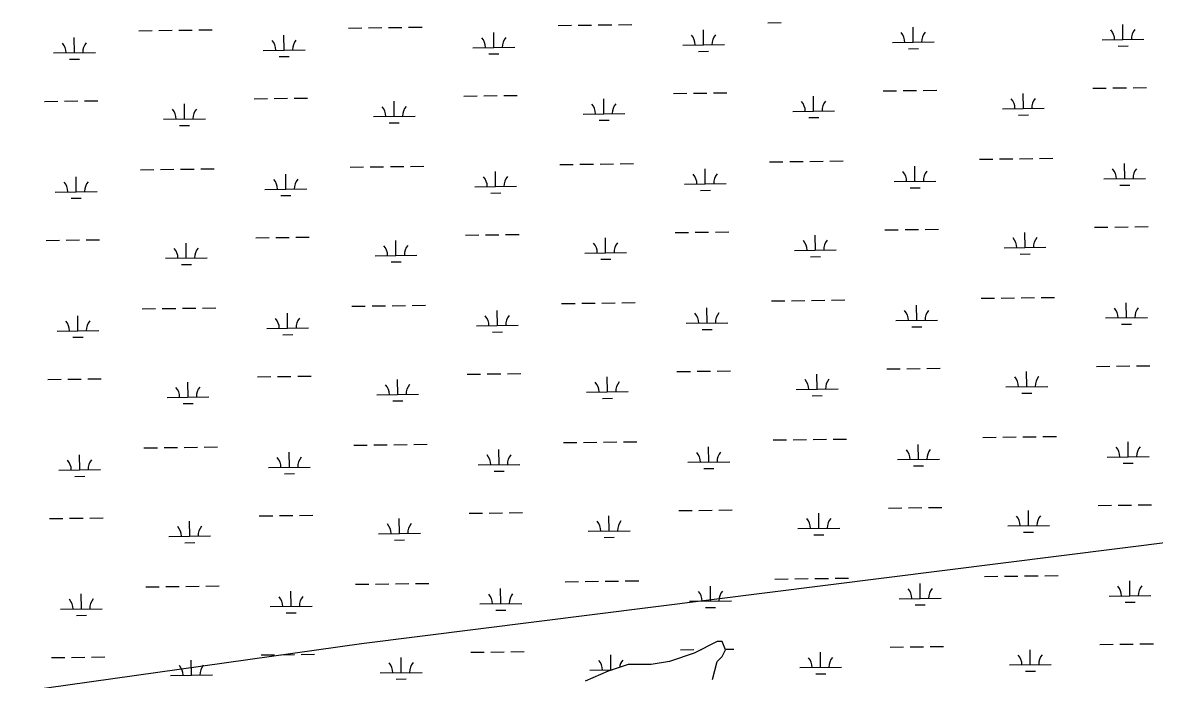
# Model space of a CAD drawing. Extents: x 3715084 to 3753216, y 488173 to 513963.
# Drawn here: x 3737082 to 3739790, y 506166 to 507737 of the extents above; entities that cross this region are included whole.
import ezdxf

# ---------------------------------------------------------------- set-up
doc = ezdxf.new("R2010")
doc.units = 0
doc.layers.add('V-TOPO-SHOR', color=7, linetype='Continuous')
doc.layers.add('V-WETL-SWMP', color=7, linetype='Continuous')

msp = doc.modelspace()

# ---------------------------------------------------------------- linework, layer by layer
at = {"layer": 'V-TOPO-SHOR'}
msp.add_lwpolyline([(3736593.6, 506069.6), (3737892.5, 506252.2), (3740399, 506566.8), (3740845.5, 506607.4)], dxfattribs=at)
at = {"layer": 'V-WETL-SWMP'}
for p, q in [((3738865.3, 507736.7), (3738897.3, 507737.1)), ((3737359.6, 507717.8), (3737391.6, 507718.2)), ((3737407.6, 507718.4), (3737439.6, 507718.8)), ((3737455.6, 507719), (3737487.6, 507719.4)), ((3737503.6, 507719.6), (3737535.6, 507720)), ((3737707.6, 507671.4), (3737707.1, 507707.4)), ((3737861.5, 507724.1), (3737893.5, 507724.5)), ((3737909.5, 507724.7), (3737941.5, 507725.1)), ((3737957.5, 507725.3), (3737989.5, 507725.7)), ((3738005.5, 507725.9), (3738037.5, 507726.3)), ((3738209.4, 507677.7), (3738209, 507713.7)), ((3738363.4, 507730.4), (3738395.4, 507730.8)), ((3738411.4, 507731), (3738443.4, 507731.4)), ((3738459.4, 507731.6), (3738491.4, 507732)), ((3738507.4, 507732.2), (3738539.4, 507732.6)), ((3738711.3, 507684), (3738710.9, 507720)), ((3739213.2, 507690.3), (3739212.7, 507726.3)), ((3739715, 507696.5), (3739714.6, 507732.5)), ((3737205.7, 507665.2), (3737205.3, 507701.2)), ((3738661.3, 507683.4), (3738761.3, 507684.6)), ((3739163.2, 507689.6), (3739263.2, 507690.9)), ((3739665.1, 507695.9), (3739765, 507697.2)), ((3739703.2, 507681), (3739727.2, 507681.3)), ((3737155.7, 507664.6), (3737255.7, 507665.8)), ((3737657.6, 507670.8), (3737757.6, 507672.1)), ((3737695.8, 507655.9), (3737719.8, 507656.2)), ((3738159.4, 507677.1), (3738259.4, 507678.3)), ((3738197.6, 507662.1), (3738221.6, 507662.4)), ((3738699.5, 507668.4), (3738723.5, 507668.7)), ((3739201.4, 507674.7), (3739225.4, 507675)), ((3737193.9, 507649.6), (3737217.9, 507649.9)), ((3739141.2, 507573.9), (3739173.2, 507574.3)), ((3739189.2, 507574.5), (3739221.2, 507574.9)), ((3739237.2, 507575.1), (3739269.2, 507575.5)), ((3739643.1, 507580.2), (3739675.1, 507580.6)), ((3739691.1, 507580.8), (3739723.1, 507581.2)), ((3739739.1, 507581.4), (3739771.1, 507581.8)), ((3737133.7, 507548.8), (3737165.7, 507549.2)), ((3737181.7, 507549.4), (3737213.7, 507549.8)), ((3737229.7, 507550), (3737261.7, 507550.4)), ((3737635.6, 507555.1), (3737667.6, 507555.5)), ((3737683.6, 507555.7), (3737715.6, 507556.1)), ((3737731.6, 507556.3), (3737763.6, 507556.7)), ((3737971, 507512.9), (3737970.6, 507548.9)), ((3738137.5, 507561.4), (3738169.5, 507561.8)), ((3738185.5, 507562), (3738217.5, 507562.4)), ((3738233.5, 507562.6), (3738265.5, 507563)), ((3738472.9, 507519.1), (3738472.4, 507555.1)), ((3738639.4, 507567.7), (3738671.3, 507568.1)), ((3738687.3, 507568.3), (3738719.3, 507568.7)), ((3738735.3, 507568.9), (3738767.3, 507569.3)), ((3738974.7, 507525.4), (3738974.3, 507561.4)), ((3739476.6, 507531.7), (3739476.2, 507567.7)), ((3737469.1, 507506.6), (3737468.7, 507542.6)), ((3738422.9, 507518.5), (3738522.9, 507519.8)), ((3738924.8, 507524.8), (3739024.7, 507526)), ((3739426.6, 507531.1), (3739526.6, 507532.3)), ((3739464.8, 507516.1), (3739488.8, 507516.4)), ((3737419.1, 507506), (3737519.1, 507507.2)), ((3737457.3, 507491), (3737481.3, 507491.3)), ((3737921, 507512.2), (3738021, 507513.5)), ((3737959.2, 507497.3), (3737983.2, 507497.6)), ((3738461.1, 507503.6), (3738485.1, 507503.9)), ((3738962.9, 507509.8), (3738986.9, 507510.1)), ((3739371.3, 507410.3), (3739403.3, 507410.7)), ((3739419.3, 507410.9), (3739451.3, 507411.3)), ((3739467.3, 507411.5), (3739499.3, 507411.9)), ((3739515.3, 507412.1), (3739547.3, 507412.5)), ((3737363.8, 507385.2), (3737395.8, 507385.6)), ((3737411.8, 507385.8), (3737443.8, 507386.2)), ((3737459.8, 507386.4), (3737491.8, 507386.8)), ((3737507.8, 507387), (3737539.8, 507387.4)), ((3737865.7, 507391.5), (3737897.7, 507391.9)), ((3737913.7, 507392.1), (3737945.7, 507392.5)), ((3737961.7, 507392.7), (3737993.7, 507393.1)), ((3738009.7, 507393.3), (3738041.7, 507393.7)), ((3738213.6, 507345.1), (3738213.1, 507381.1)), ((3738367.5, 507397.7), (3738399.5, 507398.1)), ((3738415.5, 507398.3), (3738447.5, 507398.7)), ((3738463.5, 507398.9), (3738495.5, 507399.3)), ((3738511.5, 507399.5), (3738543.5, 507399.9)), ((3738715.5, 507351.3), (3738715, 507387.3)), ((3738869.4, 507404), (3738901.4, 507404.4)), ((3738917.4, 507404.6), (3738949.4, 507405)), ((3738965.4, 507405.2), (3738997.4, 507405.6)), ((3739013.4, 507405.8), (3739045.4, 507406.2)), ((3739217.3, 507357.6), (3739216.9, 507393.6)), ((3739719.2, 507363.9), (3739718.8, 507399.9)), ((3737209.9, 507332.5), (3737209.4, 507368.5)), ((3737711.7, 507338.8), (3737711.3, 507374.8)), ((3739167.3, 507357), (3739267.3, 507358.2)), ((3739669.2, 507363.3), (3739769.2, 507364.5)), ((3737159.9, 507331.9), (3737259.9, 507333.2)), ((3737661.7, 507338.2), (3737761.7, 507339.4)), ((3738163.6, 507344.4), (3738263.6, 507345.7)), ((3738201.8, 507329.5), (3738225.8, 507329.8)), ((3738665.5, 507350.7), (3738765.5, 507352)), ((3738703.7, 507335.8), (3738727.7, 507336.1)), ((3739205.5, 507342), (3739229.5, 507342.3)), ((3739707.4, 507348.3), (3739731.4, 507348.6)), ((3737198.1, 507316.9), (3737222.1, 507317.2)), ((3737699.9, 507323.2), (3737723.9, 507323.5)), ((3739647.2, 507247.5), (3739679.2, 507247.9)), ((3739695.2, 507248.1), (3739727.2, 507248.5)), ((3739743.2, 507248.7), (3739775.2, 507249.1)), ((3737639.8, 507222.5), (3737671.8, 507222.9)), ((3737687.8, 507223.1), (3737719.8, 507223.5)), ((3737735.8, 507223.7), (3737767.8, 507224.1)), ((3738141.6, 507228.7), (3738173.6, 507229.1)), ((3738189.6, 507229.3), (3738221.6, 507229.7)), ((3738237.6, 507229.9), (3738269.6, 507230.3)), ((3738477, 507186.5), (3738476.6, 507222.5)), ((3738643.5, 507235), (3738675.5, 507235.4)), ((3738691.5, 507235.6), (3738723.5, 507236)), ((3738739.5, 507236.2), (3738771.5, 507236.6)), ((3738978.9, 507192.8), (3738978.5, 507228.8)), ((3739145.4, 507241.3), (3739177.4, 507241.7)), ((3739193.4, 507241.9), (3739225.4, 507242.3)), ((3739241.4, 507242.5), (3739273.4, 507242.9)), ((3739480.8, 507199), (3739480.3, 507235)), ((3737137.9, 507216.2), (3737169.9, 507216.6)), ((3737185.9, 507216.8), (3737217.9, 507217.2)), ((3737233.9, 507217.4), (3737265.9, 507217.8)), ((3737473.3, 507173.9), (3737472.8, 507209.9)), ((3737975.2, 507180.2), (3737974.7, 507216.2)), ((3738928.9, 507192.1), (3739028.9, 507193.4)), ((3739430.8, 507198.4), (3739530.8, 507199.7)), ((3737423.3, 507173.3), (3737523.3, 507174.6)), ((3737925.2, 507179.6), (3738025.2, 507180.8)), ((3737963.4, 507164.6), (3737987.4, 507164.9)), ((3738427, 507185.9), (3738527, 507187.1)), ((3738465.2, 507170.9), (3738489.2, 507171.2)), ((3738967.1, 507177.2), (3738991.1, 507177.5)), ((3739469, 507183.5), (3739493, 507183.8)), ((3737461.5, 507158.4), (3737485.5, 507158.7)), ((3737869.8, 507058.8), (3737901.8, 507059.2)), ((3737917.8, 507059.4), (3737949.8, 507059.8)), ((3737965.8, 507060), (3737997.8, 507060.4)), ((3738013.8, 507060.6), (3738045.8, 507061)), ((3738371.7, 507065.1), (3738403.7, 507065.5)), ((3738419.7, 507065.7), (3738451.7, 507066.1)), ((3738467.7, 507066.3), (3738499.7, 507066.7)), ((3738515.7, 507066.9), (3738547.7, 507067.3)), ((3738873.6, 507071.4), (3738905.6, 507071.8)), ((3738921.6, 507072), (3738953.6, 507072.4)), ((3738969.6, 507072.6), (3739001.6, 507073)), ((3739017.6, 507073.2), (3739049.6, 507073.6)), ((3739221.5, 507025), (3739221, 507061)), ((3739375.4, 507077.6), (3739407.4, 507078)), ((3739423.4, 507078.2), (3739455.4, 507078.6)), ((3739471.4, 507078.8), (3739503.4, 507079.2)), ((3739519.4, 507079.4), (3739551.4, 507079.8)), ((3739723.4, 507031.2), (3739722.9, 507067.2)), ((3737214, 506999.9), (3737213.6, 507035.9)), ((3737368, 507052.5), (3737400, 507052.9)), ((3737416, 507053.1), (3737448, 507053.5)), ((3737464, 507053.7), (3737496, 507054.1)), ((3737512, 507054.3), (3737544, 507054.7)), ((3737715.9, 507006.2), (3737715.4, 507042.1)), ((3738217.8, 507012.4), (3738217.3, 507048.4)), ((3738719.6, 507018.7), (3738719.2, 507054.7)), ((3739673.4, 507030.6), (3739773.4, 507031.9)), ((3737665.9, 507005.5), (3737765.9, 507006.8)), ((3738167.8, 507011.8), (3738267.8, 507013)), ((3738669.6, 507018.1), (3738769.6, 507019.3)), ((3738707.8, 507003.1), (3738731.8, 507003.4)), ((3739171.5, 507024.3), (3739271.5, 507025.6)), ((3739209.7, 507009.4), (3739233.7, 507009.7)), ((3739711.6, 507015.7), (3739735.6, 507016)), ((3737164, 506999.3), (3737264, 507000.5)), ((3737202.2, 506984.3), (3737226.2, 506984.6)), ((3737704.1, 506990.6), (3737728.1, 506990.9)), ((3738205.9, 506996.8), (3738229.9, 506997.1)), ((3738145.8, 506896.1), (3738177.8, 506896.5)), ((3738193.8, 506896.7), (3738225.8, 506897.1)), ((3738241.8, 506897.3), (3738273.8, 506897.7)), ((3738647.7, 506902.4), (3738679.7, 506902.8)), ((3738695.7, 506903), (3738727.7, 506903.4)), ((3738743.7, 506903.6), (3738775.7, 506904)), ((3738983.1, 506860.1), (3738982.6, 506896.1)), ((3739149.5, 506908.6), (3739181.5, 506909)), ((3739197.5, 506909.2), (3739229.5, 506909.6)), ((3739245.5, 506909.8), (3739277.5, 506910.2)), ((3739484.9, 506866.4), (3739484.5, 506902.4)), ((3739651.4, 506914.9), (3739683.4, 506915.3)), ((3739699.4, 506915.5), (3739731.4, 506915.9)), ((3739747.4, 506916.1), (3739779.4, 506916.5)), ((3737142.1, 506883.5), (3737174.1, 506883.9)), ((3737190.1, 506884.1), (3737222.1, 506884.5)), ((3737238.1, 506884.7), (3737270, 506885.1)), ((3737477.5, 506841.3), (3737477, 506877.3)), ((3737643.9, 506889.8), (3737675.9, 506890.2)), ((3737691.9, 506890.4), (3737723.9, 506890.8)), ((3737739.9, 506891), (3737771.9, 506891.4)), ((3737979.3, 506847.6), (3737978.9, 506883.6)), ((3738481.2, 506853.8), (3738480.7, 506889.8)), ((3739434.9, 506865.8), (3739534.9, 506867)), ((3737427.5, 506840.7), (3737527.5, 506841.9)), ((3737929.3, 506846.9), (3738029.3, 506848.2)), ((3738431.2, 506853.2), (3738531.2, 506854.5)), ((3738933.1, 506859.5), (3739033.1, 506860.7)), ((3738971.3, 506844.5), (3738995.3, 506844.8)), ((3739473.1, 506850.8), (3739497.1, 506851.1)), ((3737465.7, 506825.7), (3737489.6, 506826)), ((3737967.5, 506832), (3737991.5, 506832.3)), ((3738469.4, 506838.3), (3738493.4, 506838.6)), ((3738375.9, 506732.4), (3738407.9, 506732.8)), ((3738423.9, 506733), (3738455.9, 506733.4)), ((3738471.9, 506733.6), (3738503.8, 506734)), ((3738519.8, 506734.2), (3738551.8, 506734.6)), ((3738877.7, 506738.7), (3738909.7, 506739.1)), ((3738925.7, 506739.3), (3738957.7, 506739.7)), ((3738973.7, 506739.9), (3739005.7, 506740.3)), ((3739021.7, 506740.5), (3739053.7, 506740.9)), ((3739379.6, 506745), (3739411.6, 506745.4)), ((3739427.6, 506745.6), (3739459.6, 506746)), ((3739475.6, 506746.2), (3739507.6, 506746.6)), ((3739523.6, 506746.8), (3739555.6, 506747.2)), ((3739727.5, 506698.6), (3739727.1, 506734.6)), ((3737372.1, 506719.9), (3737404.1, 506720.3)), ((3737420.1, 506720.5), (3737452.1, 506720.9)), ((3737468.1, 506721.1), (3737500.1, 506721.5)), ((3737516.1, 506721.7), (3737548.1, 506722.1)), ((3737720, 506673.5), (3737719.6, 506709.5)), ((3737874, 506726.2), (3737906, 506726.6)), ((3737922, 506726.8), (3737954, 506727.2)), ((3737970, 506727.4), (3738002, 506727.8)), ((3738018, 506728), (3738050, 506728.4)), ((3738221.9, 506679.8), (3738221.5, 506715.8)), ((3738723.8, 506686), (3738723.3, 506722)), ((3739225.7, 506692.3), (3739225.2, 506728.3)), ((3737218.2, 506667.2), (3737217.7, 506703.2)), ((3738171.9, 506679.1), (3738271.9, 506680.4)), ((3738673.8, 506685.4), (3738773.8, 506686.7)), ((3739175.7, 506691.7), (3739275.6, 506692.9)), ((3739213.8, 506676.7), (3739237.8, 506677)), ((3739677.5, 506698), (3739777.5, 506699.2)), ((3739715.7, 506683), (3739739.7, 506683.3)), ((3737168.2, 506666.6), (3737268.2, 506667.9)), ((3737206.4, 506651.7), (3737230.4, 506652)), ((3737670, 506672.9), (3737770, 506674.1)), ((3737708.2, 506657.9), (3737732.2, 506658.2)), ((3738210.1, 506664.2), (3738234.1, 506664.5)), ((3738712, 506670.5), (3738736, 506670.8)), ((3738651.8, 506569.7), (3738683.8, 506570.1)), ((3738699.8, 506570.3), (3738731.8, 506570.7)), ((3738747.8, 506570.9), (3738779.8, 506571.3)), ((3739153.7, 506576), (3739185.7, 506576.4)), ((3739201.7, 506576.6), (3739233.7, 506577)), ((3739249.7, 506577.2), (3739281.7, 506577.6)), ((3739489.1, 506533.7), (3739488.6, 506569.7)), ((3739655.6, 506582.3), (3739687.6, 506582.6)), ((3739703.6, 506582.8), (3739735.6, 506583.2)), ((3739751.6, 506583.4), (3739783.5, 506583.8)), ((3737146.2, 506550.9), (3737178.2, 506551.3)), ((3737194.2, 506551.5), (3737226.2, 506551.9)), ((3737242.2, 506552.1), (3737274.2, 506552.5)), ((3737481.6, 506508.6), (3737481.2, 506544.6)), ((3737648.1, 506557.2), (3737680.1, 506557.6)), ((3737696.1, 506557.8), (3737728.1, 506558.2)), ((3737744.1, 506558.4), (3737776.1, 506558.8)), ((3737983.5, 506514.9), (3737983, 506550.9)), ((3738150, 506563.4), (3738182, 506563.8)), ((3738197.9, 506564), (3738229.9, 506564.4)), ((3738245.9, 506564.6), (3738277.9, 506565)), ((3738485.4, 506521.2), (3738484.9, 506557.2)), ((3738987.2, 506527.5), (3738986.8, 506563.5)), ((3737933.5, 506514.3), (3738033.5, 506515.5)), ((3738435.4, 506520.6), (3738535.3, 506521.8)), ((3738937.2, 506526.8), (3739037.2, 506528.1)), ((3739439.1, 506533.1), (3739539.1, 506534.4)), ((3739477.3, 506518.2), (3739501.3, 506518.5)), ((3737431.6, 506508), (3737531.6, 506509.3)), ((3737469.8, 506493.1), (3737493.8, 506493.4)), ((3737971.7, 506499.3), (3737995.7, 506499.6)), ((3738473.5, 506505.6), (3738497.5, 506505.9)), ((3738975.4, 506511.9), (3738999.4, 506512.2)), ((3738881.9, 506406.1), (3738913.9, 506406.5)), ((3738929.9, 506406.7), (3738961.9, 506407.1)), ((3738977.9, 506407.3), (3739009.9, 506407.7)), ((3739025.9, 506407.9), (3739057.9, 506408.3)), ((3739383.8, 506412.3), (3739415.8, 506412.7)), ((3739431.7, 506412.9), (3739463.7, 506413.3)), ((3739479.7, 506413.5), (3739511.7, 506413.9)), ((3739527.7, 506414.1), (3739559.7, 506414.5)), ((3737376.3, 506387.3), (3737408.3, 506387.7)), ((3737424.3, 506387.9), (3737456.3, 506388.3)), ((3737472.3, 506388.5), (3737504.3, 506388.9)), ((3737520.3, 506389.1), (3737552.3, 506389.5)), ((3737878.1, 506393.5), (3737910.1, 506393.9)), ((3737926.1, 506394.1), (3737958.1, 506394.5)), ((3737974.1, 506394.7), (3738006.1, 506395.1)), ((3738022.1, 506395.3), (3738054.1, 506395.7)), ((3738226.1, 506347.1), (3738225.6, 506383.1)), ((3738380, 506399.8), (3738412, 506400.2)), ((3738428, 506400.4), (3738460, 506400.8)), ((3738476, 506401), (3738508, 506401.4)), ((3738524, 506401.6), (3738556, 506402)), ((3738727.9, 506353.4), (3738727.5, 506389.4)), ((3739229.8, 506359.7), (3739229.4, 506395.7)), ((3739731.7, 506365.9), (3739731.2, 506401.9)), ((3737222.3, 506334.6), (3737221.9, 506370.6)), ((3737724.2, 506340.9), (3737723.8, 506376.9)), ((3738677.9, 506352.8), (3738777.9, 506354)), ((3739179.8, 506359), (3739279.8, 506360.3)), ((3739681.7, 506365.3), (3739781.7, 506366.6)), ((3737172.3, 506334), (3737272.3, 506335.2)), ((3737674.2, 506340.2), (3737774.2, 506341.5)), ((3737712.4, 506325.3), (3737736.4, 506325.6)), ((3738176.1, 506346.5), (3738276.1, 506347.8)), ((3738214.3, 506331.5), (3738238.3, 506331.8)), ((3738716.1, 506337.8), (3738740.1, 506338.1)), ((3739218, 506344.1), (3739242, 506344.4)), ((3739719.9, 506350.4), (3739743.9, 506350.7)), ((3737210.5, 506319), (3737234.5, 506319.3)), ((3739157.8, 506243.3), (3739189.8, 506243.7)), ((3739205.8, 506243.9), (3739237.8, 506244.3)), ((3739253.8, 506244.5), (3739285.8, 506244.9)), ((3739659.7, 506249.6), (3739691.7, 506250)), ((3739707.7, 506250.2), (3739739.7, 506250.6)), ((3739755.7, 506250.8), (3739787.7, 506251.2)), ((3737150.4, 506218.2), (3737182.4, 506218.6)), ((3737198.4, 506218.8), (3737230.4, 506219.2)), ((3737246.4, 506219.4), (3737278.4, 506219.8)), ((3737652.2, 506224.5), (3737684.2, 506224.9)), ((3737700.2, 506225.1), (3737732.2, 506225.5)), ((3737748.2, 506225.7), (3737780.2, 506226.1)), ((3737987.6, 506182.3), (3737987.2, 506218.3)), ((3738154.1, 506230.8), (3738186.1, 506231.2)), ((3738202.1, 506231.4), (3738234.1, 506231.8)), ((3738250.1, 506232), (3738282.1, 506232.4)), ((3738489.5, 506188.5), (3738489.1, 506224.5)), ((3738656, 506237.1), (3738688, 506237.5)), ((3738704, 506237.7), (3738706.2, 506237.7)), ((3738763.4, 506238.4), (3738784, 506238.7)), ((3738991.4, 506194.8), (3738990.9, 506230.8)), ((3739493.2, 506201.1), (3739492.8, 506237.1)), ((3737485.8, 506176), (3737485.3, 506212)), ((3738941.4, 506194.2), (3739041.4, 506195.4)), ((3739443.2, 506200.5), (3739543.2, 506201.7)), ((3737435.8, 506175.4), (3737535.8, 506176.6)), ((3737937.6, 506181.6), (3738037.6, 506182.9)), ((3737975.8, 506166.7), (3737999.8, 506167)), ((3738439.5, 506187.9), (3738492.4, 506188.6)), ((3738979.6, 506179.2), (3739003.6, 506179.5)), ((3739481.4, 506185.5), (3739505.4, 506185.8))]:
    msp.add_line(p, q, dxfattribs=at)
msp.add_lwpolyline([(3738732.3, 506165.7), (3738744.2, 506209.2), (3738756.1, 506221.1), (3738764, 506236.9), (3738756.1, 506256.7), (3738744.2, 506256.7), (3738688.8, 506229), (3738629.5, 506209.2), (3738586, 506201.3), (3738530.6, 506201.3), (3738483.2, 506185.5), (3738427.8, 506161.8)], dxfattribs=at)
for centre, start, end in [((3738656.1, 507683.8), 359.9442, 41.4878), ((3738766.5, 507685.2), 139.9442, 181.4878), ((3739157.9, 507690), 359.9442, 41.4878), ((3739268.4, 507691.4), 139.9442, 181.4878), ((3739659.8, 507696.3), 359.9442, 41.4878), ((3739770.3, 507697.7), 139.9442, 181.4878), ((3737150.5, 507665), 359.9442, 41.4878), ((3737260.9, 507666.3), 139.9442, 181.4878), ((3737652.3, 507671.2), 359.9442, 41.4878), ((3737762.8, 507672.6), 139.9442, 181.4878), ((3738154.2, 507677.5), 359.9442, 41.4878), ((3738264.7, 507678.9), 139.9442, 181.4878), ((3738919.5, 507525.2), 359.9442, 41.4878), ((3739030, 507526.6), 139.9442, 181.4878), ((3739421.4, 507531.5), 359.9442, 41.4878), ((3739531.8, 507532.8), 139.9442, 181.4878), ((3737413.9, 507506.4), 359.9442, 41.4878), ((3737524.4, 507507.8), 139.9442, 181.4878), ((3737915.8, 507512.7), 359.9442, 41.4878), ((3738026.2, 507514), 139.9442, 181.4878), ((3738417.6, 507518.9), 359.9442, 41.4878), ((3738528.1, 507520.3), 139.9442, 181.4878), ((3739162.1, 507357.4), 359.9442, 41.4878), ((3739272.6, 507358.8), 139.9442, 181.4878), ((3739664, 507363.7), 359.9442, 41.4878), ((3739774.4, 507365.1), 139.9442, 181.4878), ((3737154.6, 507332.3), 359.9442, 41.4878), ((3737265.1, 507333.7), 139.9442, 181.4878), ((3737656.5, 507338.6), 359.9442, 41.4878), ((3737767, 507340), 139.9442, 181.4878), ((3738158.4, 507344.9), 359.9442, 41.4878), ((3738268.8, 507346.2), 139.9442, 181.4878), ((3738660.2, 507351.1), 359.9442, 41.4878), ((3738770.7, 507352.5), 139.9442, 181.4878), ((3739425.5, 507198.8), 359.9442, 41.4878), ((3739536, 507200.2), 139.9442, 181.4878), ((3737418.1, 507173.7), 359.9442, 41.4878), ((3737528.5, 507175.1), 139.9442, 181.4878), ((3737919.9, 507180), 359.9442, 41.4878), ((3738030.4, 507181.4), 139.9442, 181.4878), ((3738421.8, 507186.3), 359.9442, 41.4878), ((3738532.3, 507187.7), 139.9442, 181.4878), ((3738923.7, 507192.5), 359.9442, 41.4878), ((3739034.1, 507193.9), 139.9442, 181.4878), ((3737660.6, 507005.9), 359.9442, 41.4878), ((3737771.1, 507007.3), 139.9442, 181.4878), ((3738162.5, 507012.2), 359.9442, 41.4878), ((3738273, 507013.6), 139.9442, 181.4878), ((3738664.4, 507018.5), 359.9442, 41.4878), ((3738774.9, 507019.9), 139.9442, 181.4878), ((3739166.2, 507024.8), 359.9442, 41.4878), ((3739276.7, 507026.1), 139.9442, 181.4878), ((3739668.1, 507031), 359.9442, 41.4878), ((3739778.6, 507032.4), 139.9442, 181.4878), ((3737158.8, 506999.7), 359.9442, 41.4878), ((3737269.3, 507001), 139.9442, 181.4878), ((3737924.1, 506847.4), 359.9442, 41.4878), ((3738034.6, 506848.7), 139.9442, 181.4878), ((3738425.9, 506853.6), 359.9442, 41.4878), ((3738536.4, 506855), 139.9442, 181.4878), ((3738927.8, 506859.9), 359.9442, 41.4878), ((3739038.3, 506861.3), 139.9442, 181.4878), ((3739429.7, 506866.2), 359.9442, 41.4878), ((3739540.2, 506867.6), 139.9442, 181.4878), ((3737422.2, 506841.1), 359.9442, 41.4878), ((3737532.7, 506842.5), 139.9442, 181.4878), ((3738277.1, 506680.9), 139.9442, 181.4878), ((3738668.5, 506685.8), 359.9442, 41.4878), ((3738779, 506687.2), 139.9442, 181.4878), ((3739170.4, 506692.1), 359.9442, 41.4878), ((3739280.9, 506693.5), 139.9442, 181.4878), ((3739672.3, 506698.4), 359.9442, 41.4878), ((3739782.8, 506699.8), 139.9442, 181.4878), ((3737162.9, 506667), 359.9442, 41.4878), ((3737273.4, 506668.4), 139.9442, 181.4878), ((3737664.8, 506673.3), 359.9442, 41.4878), ((3737775.3, 506674.7), 139.9442, 181.4878), ((3738166.7, 506679.6), 359.9442, 41.4878), ((3738430.1, 506521), 359.9442, 41.4878), ((3738540.6, 506522.4), 139.9442, 181.4878), ((3738932, 506527.2), 359.9442, 41.4878), ((3739042.5, 506528.6), 139.9442, 181.4878), ((3739433.8, 506533.5), 359.9442, 41.4878), ((3739544.3, 506534.9), 139.9442, 181.4878), ((3737426.4, 506508.4), 359.9442, 41.4878), ((3737536.8, 506509.8), 139.9442, 181.4878), ((3737928.2, 506514.7), 359.9442, 41.4878), ((3738038.7, 506516.1), 139.9442, 181.4878), ((3739174.6, 506359.5), 359.9442, 41.4878), ((3739285, 506360.8), 139.9442, 181.4878), ((3739676.4, 506365.7), 359.9442, 41.4878), ((3739786.9, 506367.1), 139.9442, 181.4878), ((3737167.1, 506334.4), 359.9442, 41.4878), ((3737277.6, 506335.7), 139.9442, 181.4878), ((3737669, 506340.6), 359.9442, 41.4878), ((3737779.4, 506342), 139.9442, 181.4878), ((3738170.8, 506346.9), 359.9442, 41.4878), ((3738281.3, 506348.3), 139.9442, 181.4878), ((3738672.7, 506353.2), 359.9442, 41.4878), ((3738783.2, 506354.6), 139.9442, 181.4878), ((3738936.1, 506194.6), 359.9442, 41.4878), ((3739046.6, 506196), 139.9442, 181.4878), ((3739438, 506200.9), 359.9442, 41.4878), ((3739548.5, 506202.3), 139.9442, 181.4878), ((3737430.5, 506175.8), 359.9442, 41.4878), ((3737541, 506177.2), 139.9442, 181.4878), ((3737932.4, 506182.1), 359.9442, 41.4878), ((3738042.9, 506183.4), 139.9442, 181.4878), ((3738434.3, 506188.3), 359.9442, 41.4878), ((3738544.7, 506189.7), 139.9442, 172.3635)]:
    msp.add_arc(centre, 35.2, start, end, dxfattribs=at)

doc.saveas('drawing.dxf')
